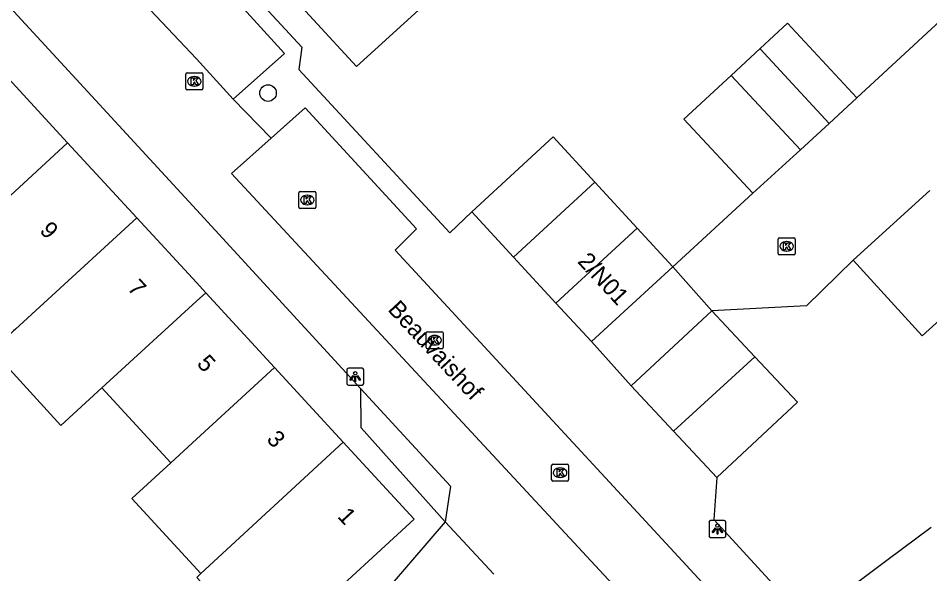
# Model space of a CAD drawing. Extents: x 158474 to 159560, y 388525 to 389605.
# Drawn here: x 158989.5 to 159043.2, y 388870.5 to 388903.3 of the extents above; entities that cross this region are included whole.
import ezdxf

# ---------------------------------------------------------------- set-up
doc = ezdxf.new("R2010")
doc.units = 0
for name, color, linetype in [('IMGEO_Boom', 7, 'Continuous'), ('IMGEO_Kolk', 7, 'Continuous'), ('IMGEO_Lichtpunt', 7, 'Continuous'), ('IMGEO_Muur', 7, 'Continuous'), ('IMGEO_Openbare_ruimte_label', 7, 'Continuous'), ('IMGEO_Pand', 7, 'Continuous'), ('IMGEO_Pand_nummerreeks', 7, 'Continuous'), ('IMGEO_Rijbaan_lokaal_open', 7, 'Continuous'), ('IMGEO_Voetpad_open', 7, 'Continuous')]:
    doc.layers.add(name, color=color, linetype=linetype)

msp = doc.modelspace()

# ---------------------------------------------------------------- linework, layer by layer
at = {"layer": 'IMGEO_Boom'}
msp.add_circle((159004.217, 388898.881), 0.489, dxfattribs=at)
at = {"layer": 'IMGEO_Kolk'}
for p, q in [((158999.372, 388899.147), (158999.372, 388899.999)), ((158999.447, 388900.073), (159000.299, 388900.073)), ((159000.373, 388899.999), (159000.373, 388899.147)), ((158999.86, 388899.853), (158999.885, 388899.853)), ((159000.299, 388899.073), (158999.447, 388899.073)), ((158999.883, 388899.293), (158999.858, 388899.293)), ((159006.031, 388892.15), (159006.031, 388893.002)), ((159006.106, 388893.076), (159006.958, 388893.076)), ((159007.032, 388893.002), (159007.032, 388892.15)), ((159006.519, 388892.856), (159006.544, 388892.856)), ((159006.958, 388892.076), (159006.106, 388892.076)), ((159006.542, 388892.296), (159006.517, 388892.296)), ((159034.358, 388890.344), (159035.21, 388890.344)), ((159034.283, 388889.418), (159034.283, 388890.27)), ((159034.771, 388890.124), (159034.796, 388890.124)), ((159035.284, 388890.27), (159035.284, 388889.418)), ((159035.21, 388889.344), (159034.358, 388889.344)), ((159034.794, 388889.564), (159034.769, 388889.564)), ((159013.535, 388883.877), (159013.535, 388884.729)), ((159013.61, 388884.803), (159014.462, 388884.803)), ((159014.023, 388884.583), (159014.048, 388884.583)), ((159014.536, 388884.729), (159014.536, 388883.877)), ((159014.046, 388884.023), (159014.021, 388884.023)), ((159014.462, 388883.803), (159013.61, 388883.803)), ((159020.933, 388876.062), (159020.933, 388876.914)), ((159021.008, 388876.988), (159021.86, 388876.988)), ((159021.934, 388876.914), (159021.934, 388876.062)), ((159021.421, 388876.768), (159021.446, 388876.768)), ((159021.86, 388875.988), (159021.008, 388875.988)), ((159021.444, 388876.208), (159021.419, 388876.208))]:
    msp.add_line(p, q, dxfattribs=at)
for points in [[(158999.372, 388899.147), (158999.372, 388899.999)], [(158999.447, 388900.073), (159000.299, 388900.073)], [(159000.373, 388899.999), (159000.373, 388899.147)], [(158999.693, 388899.773), (158999.816, 388899.773), (158999.816, 388899.622), (158999.946, 388899.773), (159000.11, 388899.773), (158999.964, 388899.622), (159000.117, 388899.373), (158999.965, 388899.373), (158999.88, 388899.537), (158999.816, 388899.47), (158999.816, 388899.373), (158999.693, 388899.373), (158999.693, 388899.773)], [(159000.299, 388899.073), (158999.447, 388899.073)], [(159006.031, 388892.15), (159006.031, 388893.002)], [(159006.106, 388893.076), (159006.958, 388893.076)], [(159007.032, 388893.002), (159007.032, 388892.15)], [(159006.352, 388892.776), (159006.475, 388892.776), (159006.475, 388892.625), (159006.605, 388892.776), (159006.769, 388892.776), (159006.623, 388892.625), (159006.776, 388892.376), (159006.624, 388892.376), (159006.539, 388892.54), (159006.475, 388892.473), (159006.475, 388892.376), (159006.352, 388892.376), (159006.352, 388892.776)], [(159006.958, 388892.076), (159006.106, 388892.076)], [(159034.358, 388890.344), (159035.21, 388890.344)], [(159034.283, 388889.418), (159034.283, 388890.27)], [(159034.604, 388890.044), (159034.727, 388890.044), (159034.727, 388889.893), (159034.857, 388890.044), (159035.021, 388890.044), (159034.875, 388889.893), (159035.028, 388889.644), (159034.876, 388889.644), (159034.791, 388889.808), (159034.727, 388889.741), (159034.727, 388889.644), (159034.604, 388889.644), (159034.604, 388890.044)], [(159035.284, 388890.27), (159035.284, 388889.418)], [(159035.21, 388889.344), (159034.358, 388889.344)], [(159013.535, 388883.877), (159013.535, 388884.729)], [(159013.61, 388884.803), (159014.462, 388884.803)], [(159013.856, 388884.503), (159013.979, 388884.503), (159013.979, 388884.352), (159014.109, 388884.503), (159014.273, 388884.503), (159014.127, 388884.352), (159014.28, 388884.103), (159014.128, 388884.103), (159014.043, 388884.267), (159013.979, 388884.2), (159013.979, 388884.103), (159013.856, 388884.103), (159013.856, 388884.503)], [(159014.536, 388884.729), (159014.536, 388883.877)], [(159014.462, 388883.803), (159013.61, 388883.803)], [(159020.933, 388876.062), (159020.933, 388876.914)], [(159021.008, 388876.988), (159021.86, 388876.988)], [(159021.934, 388876.914), (159021.934, 388876.062)], [(159021.254, 388876.688), (159021.377, 388876.688), (159021.377, 388876.537), (159021.507, 388876.688), (159021.671, 388876.688), (159021.525, 388876.537), (159021.678, 388876.288), (159021.526, 388876.288), (159021.441, 388876.452), (159021.377, 388876.385), (159021.377, 388876.288), (159021.254, 388876.288), (159021.254, 388876.688)], [(159021.86, 388875.988), (159021.008, 388875.988)]]:
    msp.add_lwpolyline(points, dxfattribs=at)
for centre, start, end in [((158999.449, 388899.997), 91.552, 178.448), ((158999.449, 388899.997), 91.552, 178.448), ((159000.297, 388899.997), 1.552, 88.448), ((159000.297, 388899.997), 1.552, 88.448), ((158999.449, 388899.149), 181.552, 268.448), ((158999.449, 388899.149), 181.552, 268.448), ((159000.297, 388899.149), 271.552, 358.448), ((159000.297, 388899.149), 271.552, 358.448), ((159006.108, 388893), 91.552, 178.448), ((159006.108, 388893), 91.552, 178.448), ((159006.956, 388893), 1.552, 88.448), ((159006.956, 388893), 1.552, 88.448), ((159006.108, 388892.152), 181.552, 268.448), ((159006.108, 388892.152), 181.552, 268.448), ((159006.956, 388892.152), 271.552, 358.448), ((159006.956, 388892.152), 271.552, 358.448), ((159034.36, 388890.268), 91.552, 178.448), ((159034.36, 388890.268), 91.552, 178.448), ((159035.208, 388890.268), 1.552, 88.448), ((159035.208, 388890.268), 1.552, 88.448), ((159034.36, 388889.42), 181.552, 268.448), ((159034.36, 388889.42), 181.552, 268.448), ((159035.208, 388889.42), 271.552, 358.448), ((159035.208, 388889.42), 271.552, 358.448), ((159013.612, 388884.727), 91.552, 178.448), ((159013.612, 388884.727), 91.552, 178.448), ((159014.46, 388884.727), 1.552, 88.448), ((159014.46, 388884.727), 1.552, 88.448), ((159013.612, 388883.879), 181.552, 268.448), ((159013.612, 388883.879), 181.552, 268.448), ((159014.46, 388883.879), 271.552, 358.448), ((159014.46, 388883.879), 271.552, 358.448), ((159021.01, 388876.912), 91.552, 178.448), ((159021.01, 388876.912), 91.552, 178.448), ((159021.858, 388876.912), 1.552, 88.448), ((159021.858, 388876.912), 1.552, 88.448), ((159021.01, 388876.064), 181.552, 268.448), ((159021.01, 388876.064), 181.552, 268.448), ((159021.858, 388876.064), 271.552, 358.448), ((159021.858, 388876.064), 271.552, 358.448)]:
    msp.add_arc(centre, 0.0765, start, end, dxfattribs=at)
for centre, major_axis, ratio, start_param, end_param in [((158999.859, 388899.573), (-0.387, 0.002), 0.722429, 4.712389, 7.853982), ((158999.884, 388899.573), (-0.39, 0.002), 0.717154, 1.570796, 4.712389), ((159006.518, 388892.576), (-0.387, 0.002), 0.722429, 4.712389, 7.853982), ((159006.543, 388892.576), (-0.39, 0.002), 0.717154, 1.570796, 4.712389), ((159034.77, 388889.844), (-0.387, 0.002), 0.722429, 4.712389, 7.853982), ((159034.795, 388889.844), (-0.39, 0.002), 0.717154, 1.570796, 4.712389), ((159014.022, 388884.303), (-0.387, 0.002), 0.722429, 4.712389, 7.853982), ((159014.047, 388884.303), (-0.39, 0.002), 0.717154, 1.570796, 4.712389), ((159021.42, 388876.488), (-0.387, 0.002), 0.722429, 4.712389, 7.853982), ((159021.445, 388876.488), (-0.39, 0.002), 0.717154, 1.570796, 4.712389)]:
    msp.add_ellipse(centre, major_axis=major_axis, ratio=ratio, start_param=start_param, end_param=end_param, dxfattribs=at)
at = {"layer": 'IMGEO_Lichtpunt'}
for p, q in [((159008.859, 388882.558), (159008.859, 388881.751)), ((159008.859, 388882.558), (159008.859, 388881.751)), ((159009.761, 388882.653), (159008.953, 388882.653)), ((159009.761, 388882.653), (159008.953, 388882.653)), ((159009.855, 388881.751), (159009.855, 388882.558)), ((159009.855, 388881.751), (159009.855, 388882.558)), ((159008.953, 388881.657), (159009.761, 388881.657)), ((159008.953, 388881.657), (159009.761, 388881.657)), ((159031.112, 388873.665), (159030.304, 388873.665)), ((159031.112, 388873.665), (159030.304, 388873.665)), ((159030.21, 388873.57), (159030.21, 388872.763)), ((159030.21, 388873.57), (159030.21, 388872.763)), ((159031.206, 388872.763), (159031.206, 388873.57)), ((159031.206, 388872.763), (159031.206, 388873.57)), ((159030.304, 388872.669), (159031.112, 388872.669)), ((159030.304, 388872.669), (159031.112, 388872.669))]:
    msp.add_line(p, q, dxfattribs=at)
for points in [[(159009.233, 388882.222), (159009.272, 388882.194), (159009.084, 388881.932), (159009.046, 388881.959), (159009.233, 388882.222)], [(159009.445, 388882.194), (159009.483, 388882.221), (159009.67, 388881.959), (159009.631, 388881.931), (159009.445, 388882.194)], [(159009.335, 388882.174), (159009.382, 388882.174), (159009.382, 388881.852), (159009.335, 388881.852), (159009.335, 388882.174)], [(159030.584, 388873.234), (159030.623, 388873.206), (159030.435, 388872.944), (159030.397, 388872.971), (159030.584, 388873.234)], [(159030.686, 388873.186), (159030.733, 388873.186), (159030.733, 388872.864), (159030.686, 388872.864), (159030.686, 388873.186)], [(159030.796, 388873.206), (159030.834, 388873.233), (159031.021, 388872.971), (159030.982, 388872.943), (159030.796, 388873.206)]]:
    msp.add_lwpolyline(points, dxfattribs=at)
for centre in [(159009.358, 388882.356), (159030.709, 388873.368)]:
    msp.add_circle(centre, 0.0994, dxfattribs=at)
for centre, start, end in [((159008.953, 388882.558), 90, 180), ((159008.953, 388882.558), 90, 180), ((159009.761, 388882.558), 0, 90), ((159009.761, 388882.558), 0, 90), ((159008.953, 388881.751), 180, 270), ((159008.953, 388881.751), 180, 270), ((159009.761, 388881.751), 270, 0), ((159009.761, 388881.751), 270, 360), ((159030.304, 388873.57), 90, 180), ((159030.304, 388873.57), 90, 180), ((159031.112, 388873.57), 0, 90), ((159031.112, 388873.57), 0, 90), ((159030.304, 388872.763), 180, 270), ((159030.304, 388872.763), 180, 270), ((159031.112, 388872.763), 270, 0), ((159031.112, 388872.763), 270, 360)]:
    msp.add_arc(centre, 0.0946, start, end, dxfattribs=at)
at = {"layer": 'IMGEO_Muur'}
for points in [[(159000.837, 388907.412), (159006.203, 388901.581), (159006.027, 388900.273), (159014.937, 388890.629), (159016.222, 388891.875)], [(159037.009, 388866.608), (159030.494, 388873.729)]]:
    msp.add_lwpolyline(points, dxfattribs=at)
at = {"layer": 'IMGEO_Pand'}
for points in [[(159013.951, 388904.587), (159009.44, 388900.44), (159006.905, 388903.197), (159000.295, 388910.386), (159004.887, 388914.609)], [(159033.216, 388901.506), (159034.832, 388903.008), (159038.924, 388898.606)], [(159031.517, 388899.927), (159033.216, 388901.506)], [(159033.216, 388901.506), (159033.23, 388901.49), (159037.297, 388897.093)], [(158985.15, 388889.266), (158980.997, 388893.778), (158980.347, 388894.484), (158983.371, 388897.893), (158984.333, 388896.849), (158987.151, 388899.442), (158988.255, 388900.458), (158992.402, 388895.953)], [(159032.79, 388892.979), (159028.735, 388897.342), (159031.517, 388899.927)], [(159031.517, 388899.927), (159035.61, 388895.525)], [(159037.297, 388897.093), (159038.924, 388898.606)], [(159035.61, 388895.525), (159037.297, 388897.093)], [(159016.222, 388891.875), (159021.022, 388896.297), (159023.484, 388893.624)], [(158985.15, 388889.266), (158992.402, 388895.953)], [(158992.402, 388895.953), (158996.488, 388891.513)], [(159032.79, 388892.979), (159035.61, 388895.525)], [(159018.687, 388889.199), (159023.484, 388893.624)], [(159023.484, 388893.624), (159025.982, 388890.912)], [(159043.227, 388893.127), (159038.715, 388889.033)], [(158996.488, 388891.513), (158989.334, 388884.961), (158989.214, 388884.851), (158987.95, 388883.693)], [(158996.488, 388891.513), (159000, 388887.698), (159000.545, 388887.106)], [(159018.687, 388889.199), (159016.222, 388891.875)], [(159025.982, 388890.912), (159021.183, 388886.49)], [(159025.982, 388890.912), (159028.075, 388888.641)], [(159021.183, 388886.49), (159018.687, 388889.199)], [(159047.327, 388888.694), (159042.774, 388884.565), (159038.715, 388889.033)], [(159023.276, 388884.219), (159028.075, 388888.641)], [(159000.545, 388887.106), (159000, 388886.606), (158994.425, 388881.489)], [(159000.545, 388887.106), (159004.599, 388882.702)], [(159023.276, 388884.219), (159021.183, 388886.49)], [(159030.379, 388886.043), (159025.631, 388881.607)], [(159030.379, 388886.043), (159032.915, 388883.328)], [(158994.425, 388881.489), (158992.009, 388879.271), (158987.95, 388883.693)], [(159032.915, 388883.328), (159028.124, 388878.939)], [(159032.915, 388883.328), (159035.419, 388880.648), (159030.671, 388876.212)], [(158998.489, 388877.073), (159000, 388878.465), (159004.599, 388882.702)], [(159004.599, 388882.702), (159008.654, 388878.296)], [(158998.489, 388877.073), (158994.425, 388881.489)], [(159028.124, 388878.939), (159025.631, 388881.607)], [(159030.671, 388876.212), (159028.124, 388878.939)], [(159008.654, 388878.296), (159012.84, 388873.748), (159006.727, 388868.122), (159008.285, 388866.43), (159005.199, 388865.134), (159002.28, 388868.292), (159002.06, 388868.089), (159000.015, 388870.311), (159000.262, 388870.539)], [(159000.262, 388870.539), (159008.654, 388878.296)], [(159000.262, 388870.539), (158996.193, 388874.96), (158998.489, 388877.073)], [(159051.849, 388862.421), (159046.884, 388858.706), (159043.055, 388863.822), (159041.119, 388862.372), (159037.584, 388867.135), (159036.696, 388868.331), (159040.699, 388871.328), (159043.307, 388873.28)]]:
    msp.add_lwpolyline(points, dxfattribs=at)
at = {"layer": 'IMGEO_Rijbaan_lokaal_open'}
for points in [[(159038.924, 388898.606), (159044.34, 388903.612)], [(159004.406, 388896.221), (159006.407, 388898.008), (159012.963, 388890.865), (159011.707, 388889.621), (159030.762, 388868.976)], [(159027.544, 388866.648), (159002.069, 388894.135), (159004.406, 388896.221)], [(159028.075, 388888.641), (159032.79, 388892.979)], [(159038.715, 388889.033), (159035.965, 388886.336), (159030.379, 388886.043)], [(159030.379, 388886.043), (159028.075, 388888.641)], [(159014.649, 388873.584), (159000, 388856.515), (158999.05, 388855.408), (158995.085, 388855.237)], [(159017.532, 388870.512), (159014.649, 388873.584)]]:
    msp.add_lwpolyline(points, dxfattribs=at)
at = {"layer": 'IMGEO_Voetpad_open'}
for points in [[(158997.065, 388911.51), (159000.837, 388907.412), (159006.203, 388901.581), (159006.027, 388900.273), (159014.937, 388890.629), (159016.222, 388891.875)], [(158994.21, 388907.064), (158997.305, 388909.881), (159005.184, 388901.225), (159002.168, 388898.532)], [(159002.168, 388898.532), (159000, 388900.895), (158994.21, 388907.064)], [(158988.788, 388904.188), (159000, 388891.989), (159009.691, 388881.445)], [(159004.406, 388896.221), (159002.168, 388898.532)], [(159025.631, 388881.607), (159023.276, 388884.219)], [(159009.691, 388881.445), (159014.98, 388875.691), (159014.649, 388873.584)], [(159014.649, 388873.584), (159009.7, 388879.13), (159009.691, 388881.445)], [(159030.671, 388876.212), (159030.494, 388873.729), (159037.009, 388866.608), (159047.484, 388855.159)]]:
    msp.add_lwpolyline(points, dxfattribs=at)

# ---------------------------------------------------------------- texts
at = {"layer": 'IMGEO_Openbare_ruimte_label'}
msp.add_text('Beauvaishof', height=1, rotation=312.813, dxfattribs=at).set_placement((159011.231, 388886.078))
at = {"layer": 'IMGEO_Pand_nummerreeks'}
for s, rotation, p in [('9', 312.6278, (158990.706, 388890.738)), ('2/N01', 312.594, (159022.413, 388888.917)), ('7', 312.6278, (158995.881, 388887.331)), ('5', 312.6271, (158999.975, 388882.882)), ('3', 312.6271, (159004.081, 388878.421)), ('1', 312.6271, (159008.264, 388873.876))]:
    msp.add_text(s, height=1, rotation=rotation, dxfattribs=at).set_placement(p)

doc.saveas('drawing.dxf')
